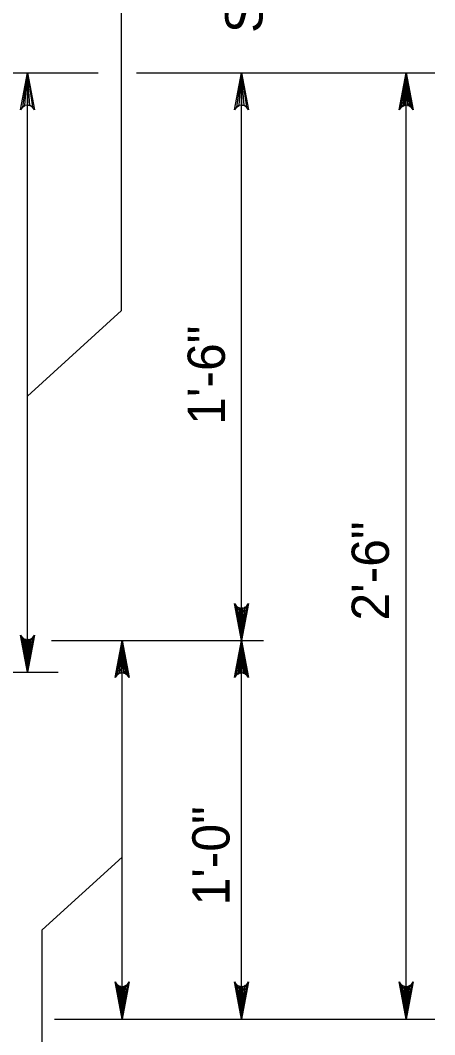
# Model space of a CAD drawing. Extents: x 636530 to 644067, y 294168 to 299122.
# Drawn here: x 643604.2 to 643637.5, y 296372.4 to 296454.1 of the extents above; entities that cross this region are included whole.
import ezdxf

# ---------------------------------------------------------------- set-up
doc = ezdxf.new("R2010")
doc.units = 0
doc.layers.add('1', color=7, linetype='Continuous')

msp = doc.modelspace()

# ---------------------------------------------------------------- linework, layer by layer
at = {"layer": '1'}
for p, q in [((643612.308, 296430.687), (643612.308, 296479.059)), ((643592.355, 296449.818), (643610.424, 296449.818)), ((643604.735, 296401.556), (643604.735, 296449.818)), ((643613.503, 296449.818), (643637.51, 296449.818)), ((643621.968, 296404.098), (643621.968, 296449.818)), ((643635.215, 296373.618), (643635.215, 296449.818)), ((643612.308, 296430.687), (643604.735, 296423.777)), ((643606.666, 296404.098), (643623.742, 296404.098)), ((643612.355, 296373.618), (643612.355, 296404.098)), ((643621.968, 296373.618), (643621.968, 296404.098)), ((643592.121, 296401.556), (643607.209, 296401.556)), ((643605.934, 296380.803), (643612.355, 296386.662)), ((643605.934, 296328.926), (643605.934, 296380.803)), ((643606.923, 296373.618), (643637.51, 296373.618))]:
    msp.add_line(p, q, dxfattribs=at)
for points in [[(643604.735, 296449.818), (643605.295, 296446.835), (643605.135, 296447.065), (643604.935, 296447.183), (643604.735, 296447.218), (643604.535, 296447.183), (643604.335, 296447.065), (643604.176, 296446.835), (643604.735, 296449.818), (643604.335, 296447.065), (643604.535, 296447.183), (643604.735, 296449.818), (643604.735, 296447.218), (643604.935, 296447.183), (643604.735, 296449.818), (643605.135, 296447.065)], [(643621.968, 296449.818), (643622.527, 296446.835), (643622.368, 296447.065), (643622.168, 296447.183), (643621.968, 296447.218), (643621.768, 296447.183), (643621.568, 296447.065), (643621.408, 296446.835), (643621.968, 296449.818), (643621.568, 296447.065), (643621.768, 296447.183), (643621.968, 296449.818), (643621.968, 296447.218), (643622.168, 296447.183), (643621.968, 296449.818), (643622.368, 296447.065)], [(643635.215, 296449.818), (643635.775, 296446.835), (643635.695, 296446.95), (643635.615, 296447.065), (643635.515, 296447.124), (643635.415, 296447.183), (643635.315, 296447.201), (643635.215, 296447.218), (643635.115, 296447.201), (643635.015, 296447.183), (643634.915, 296447.124), (643634.815, 296447.065), (643634.736, 296446.95), (643634.656, 296446.835), (643635.215, 296449.818), (643634.736, 296446.95), (643634.815, 296447.065), (643635.215, 296449.818), (643634.915, 296447.124), (643635.015, 296447.183), (643635.215, 296449.818), (643635.115, 296447.201), (643635.215, 296447.218), (643635.215, 296449.818), (643635.315, 296447.201), (643635.415, 296447.183), (643635.215, 296449.818), (643635.515, 296447.124), (643635.615, 296447.065), (643635.215, 296449.818), (643635.695, 296446.95)], [(643621.968, 296404.098), (643621.408, 296407.08), (643621.488, 296406.965), (643621.568, 296406.851), (643621.668, 296406.791), (643621.768, 296406.732), (643621.868, 296406.715), (643621.968, 296406.698), (643622.068, 296406.715), (643622.168, 296406.732), (643622.268, 296406.791), (643622.368, 296406.851), (643622.447, 296406.965), (643622.527, 296407.08), (643621.968, 296404.098), (643622.447, 296406.965), (643622.368, 296406.851), (643621.968, 296404.098), (643622.268, 296406.791), (643622.168, 296406.732), (643621.968, 296404.098), (643622.068, 296406.715), (643621.968, 296406.698), (643621.968, 296404.098), (643621.868, 296406.715), (643621.768, 296406.732), (643621.968, 296404.098), (643621.668, 296406.791), (643621.568, 296406.851), (643621.968, 296404.098), (643621.488, 296406.965)], [(643604.735, 296401.556), (643604.176, 296404.538), (643604.256, 296404.423), (643604.335, 296404.308), (643604.435, 296404.249), (643604.535, 296404.19), (643604.635, 296404.173), (643604.735, 296404.156), (643604.835, 296404.173), (643604.935, 296404.19), (643605.035, 296404.249), (643605.135, 296404.308), (643605.215, 296404.423), (643605.295, 296404.538), (643604.735, 296401.556), (643605.215, 296404.423), (643605.135, 296404.308), (643604.735, 296401.556), (643605.035, 296404.249), (643604.935, 296404.19), (643604.735, 296401.556), (643604.835, 296404.173), (643604.735, 296404.156), (643604.735, 296401.556), (643604.635, 296404.173), (643604.535, 296404.19), (643604.735, 296401.556), (643604.435, 296404.249), (643604.335, 296404.308), (643604.735, 296401.556), (643604.256, 296404.423)], [(643612.355, 296404.098), (643612.915, 296401.115), (643612.835, 296401.23), (643612.755, 296401.345), (643612.655, 296401.404), (643612.555, 296401.463), (643612.455, 296401.481), (643612.355, 296401.498), (643612.255, 296401.481), (643612.155, 296401.463), (643612.055, 296401.404), (643611.955, 296401.345), (643611.876, 296401.23), (643611.796, 296401.115), (643612.355, 296404.098), (643611.876, 296401.23), (643611.955, 296401.345), (643612.355, 296404.098), (643612.055, 296401.404), (643612.155, 296401.463), (643612.355, 296404.098), (643612.255, 296401.481), (643612.355, 296401.498), (643612.355, 296404.098), (643612.455, 296401.481), (643612.555, 296401.463), (643612.355, 296404.098), (643612.655, 296401.404), (643612.755, 296401.345), (643612.355, 296404.098), (643612.835, 296401.23)], [(643621.968, 296404.098), (643622.527, 296401.115), (643622.447, 296401.23), (643622.368, 296401.345), (643622.268, 296401.404), (643622.168, 296401.463), (643622.068, 296401.481), (643621.968, 296401.498), (643621.868, 296401.481), (643621.768, 296401.463), (643621.668, 296401.404), (643621.568, 296401.345), (643621.488, 296401.23), (643621.408, 296401.115), (643621.968, 296404.098), (643621.488, 296401.23), (643621.568, 296401.345), (643621.968, 296404.098), (643621.668, 296401.404), (643621.768, 296401.463), (643621.968, 296404.098), (643621.868, 296401.481), (643621.968, 296401.498), (643621.968, 296404.098), (643622.068, 296401.481), (643622.168, 296401.463), (643621.968, 296404.098), (643622.268, 296401.404), (643622.368, 296401.345), (643621.968, 296404.098), (643622.447, 296401.23)], [(643612.355, 296373.618), (643611.796, 296376.6), (643611.876, 296376.485), (643611.955, 296376.371), (643612.055, 296376.311), (643612.155, 296376.252), (643612.255, 296376.235), (643612.355, 296376.218), (643612.455, 296376.235), (643612.555, 296376.252), (643612.655, 296376.311), (643612.755, 296376.371), (643612.835, 296376.485), (643612.915, 296376.6), (643612.355, 296373.618), (643612.835, 296376.485), (643612.755, 296376.371), (643612.355, 296373.618), (643612.655, 296376.311), (643612.555, 296376.252), (643612.355, 296373.618), (643612.455, 296376.235), (643612.355, 296376.218), (643612.355, 296373.618), (643612.255, 296376.235), (643612.155, 296376.252), (643612.355, 296373.618), (643612.055, 296376.311), (643611.955, 296376.371), (643612.355, 296373.618), (643611.876, 296376.485)], [(643621.968, 296373.618), (643621.408, 296376.6), (643621.488, 296376.485), (643621.568, 296376.371), (643621.668, 296376.311), (643621.768, 296376.252), (643621.868, 296376.235), (643621.968, 296376.218), (643622.068, 296376.235), (643622.168, 296376.252), (643622.268, 296376.311), (643622.368, 296376.371), (643622.447, 296376.485), (643622.527, 296376.6), (643621.968, 296373.618), (643622.447, 296376.485), (643622.368, 296376.371), (643621.968, 296373.618), (643622.268, 296376.311), (643622.168, 296376.252), (643621.968, 296373.618), (643622.068, 296376.235), (643621.968, 296376.218), (643621.968, 296373.618), (643621.868, 296376.235), (643621.768, 296376.252), (643621.968, 296373.618), (643621.668, 296376.311), (643621.568, 296376.371), (643621.968, 296373.618), (643621.488, 296376.485)], [(643635.215, 296373.618), (643634.656, 296376.6), (643634.736, 296376.485), (643634.815, 296376.371), (643634.915, 296376.311), (643635.015, 296376.252), (643635.115, 296376.235), (643635.215, 296376.218), (643635.315, 296376.235), (643635.415, 296376.252), (643635.515, 296376.311), (643635.615, 296376.371), (643635.695, 296376.485), (643635.775, 296376.6), (643635.215, 296373.618), (643635.695, 296376.485), (643635.615, 296376.371), (643635.215, 296373.618), (643635.515, 296376.311), (643635.415, 296376.252), (643635.215, 296373.618), (643635.315, 296376.235), (643635.215, 296376.218), (643635.215, 296373.618), (643635.115, 296376.235), (643635.015, 296376.252), (643635.215, 296373.618), (643634.915, 296376.311), (643634.815, 296376.371), (643635.215, 296373.618), (643634.736, 296376.485)]]:
    msp.add_lwpolyline(points, dxfattribs=at)

# ---------------------------------------------------------------- texts
for s, p in [('STRUCTURE', (643623.652, 296453.036)), ('1\'-6"', (643620.627, 296421.479)), ('2\'-6"', (643633.827, 296405.709)), ('1\'-0"', (643621, 296382.767))]:
    msp.add_text(s, height=3, rotation=90, dxfattribs=at).set_placement(p)

doc.saveas('drawing.dxf')
